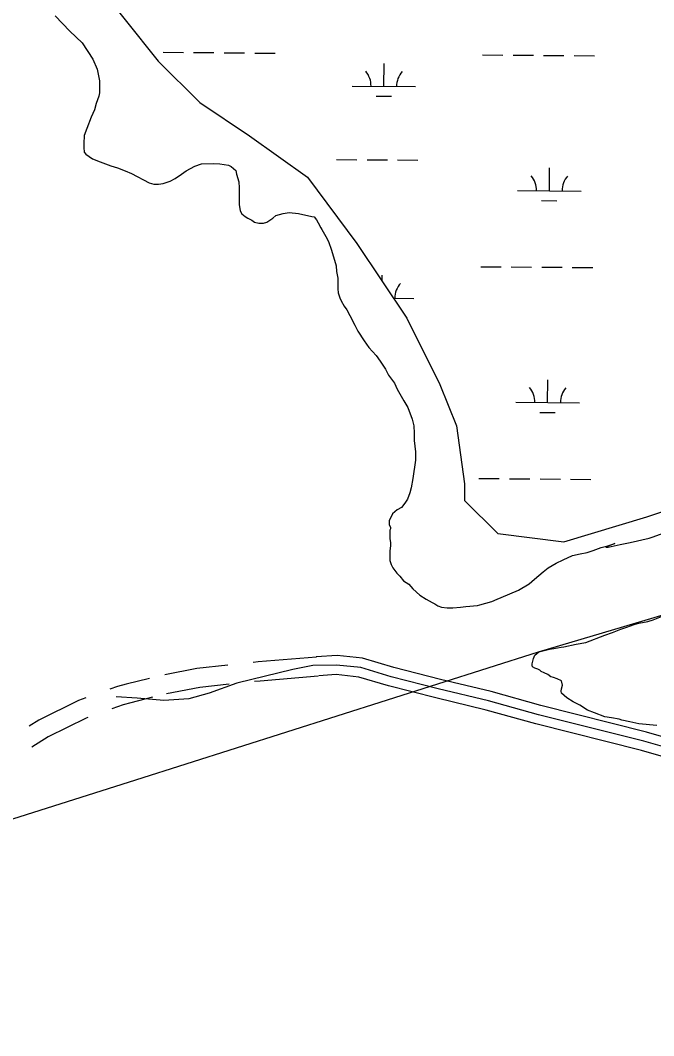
# Model space of a CAD drawing. Extents: x 3271442 to 3309282, y 752266 to 777610.
# Drawn here: x 3303240 to 3304236, y 766328 to 767923 of the extents above; entities that cross this region are included whole.
import ezdxf

# ---------------------------------------------------------------- set-up
doc = ezdxf.new("R2010")
doc.units = 0
for name, color, linetype in [('V-ROAD-CNTR', 7, 'Continuous'), ('V-SITE-VEGE', 7, 'Continuous'), ('V-UTIL-LINE', 7, 'Continuous'), ('V-WETL-SWMP', 7, 'Continuous')]:
    doc.layers.add(name, color=color, linetype=linetype)

msp = doc.modelspace()

# ---------------------------------------------------------------- linework, layer by layer
at = {"layer": 'V-ROAD-CNTR'}
for points in [[(3303705.7, 766922.5), (3303614.3, 766914.8), (3303606.1, 766913.9)], [(3305331.3, 766680), (3305137.6, 766697.6), (3304901, 766706.5), (3304732.7, 766711.4), (3304647.2, 766713.2), (3304597.7, 766712.6), (3304551, 766717), (3304521, 766722.8), (3304486, 766735.3), (3304396, 766755.5), (3304224.2, 766804.8), (3304058.4, 766846.4), (3303980.1, 766868.3), (3303900.7, 766887.4), (3303827.1, 766906.2), (3303778.3, 766920.7), (3303738.1, 766925), (3303705.4, 766922.8)], [(3304392.3, 766741), (3304220.3, 766790.3), (3304054.6, 766831.9), (3303976.3, 766853.7), (3303897.1, 766872.8), (3303823.1, 766891.7), (3303775.3, 766905.9), (3303737.4, 766909.9), (3303699.9, 766909.5), (3303668.8, 766903.2), (3303580.5, 766881.5), (3303537.2, 766865.8), (3303505.2, 766857.1), (3303465.7, 766854.5), (3303424.1, 766857.8), (3303391.2, 766860.2)], [(3303566.3, 766909.6), (3303517.9, 766904.4), (3303467.5, 766894.8)], [(3303443.3, 766889.1), (3303406.7, 766879.8), (3303393.1, 766876.2), (3303381, 766871.9)], [(3303708.2, 766892.6), (3303617.1, 766884.9), (3303608.6, 766884)], [(3305315.8, 766651.3), (3305135.6, 766667.6), (3304900, 766676.6), (3304731.9, 766681.4), (3304647.1, 766683.2), (3304596.5, 766682.6), (3304546.7, 766687.2), (3304513, 766693.8), (3304477.6, 766706.4), (3304388.5, 766726.4), (3304216.4, 766775.8), (3304050.7, 766817.4), (3303972.6, 766839.2), (3303893.5, 766858.3), (3303819.1, 766877.2), (3303772.4, 766891.1), (3303736.7, 766894.9), (3303709.2, 766892.9)], [(3303568.8, 766879.7), (3303522.4, 766874.7), (3303470, 766864.7)], [(3303343.4, 766858.3), (3303331.8, 766854.1), (3303269.3, 766823.4), (3303254, 766813.9)], [(3303448, 766859.4), (3303414.1, 766850.7), (3303401.9, 766847.5), (3303384.2, 766841.2)], [(3303346.6, 766827.6), (3303343.6, 766826.5), (3303283.9, 766797.2), (3303258.2, 766781.2)]]:
    msp.add_lwpolyline(points, dxfattribs=at)
at = {"layer": 'V-SITE-VEGE'}
for p, q in [((3303295.3, 767929.6), (3303318.4, 767905.7)), ((3303318.4, 767905.7), (3303337.3, 767887.5)), ((3303337.3, 767887.5), (3303354.1, 767861.5)), ((3303354.1, 767861.5), (3303361.1, 767846.1)), ((3303361.1, 767846.1), (3303364.6, 767827.9)), ((3303364.6, 767827.9), (3303364.6, 767808.9)), ((3303364.6, 767808.9), (3303363.9, 767803.3)), ((3303359.7, 767792.1), (3303356.9, 767782.3)), ((3303363.9, 767803.3), (3303359.7, 767792.1)), ((3303356.9, 767782.3), (3303351.9, 767770.4)), ((3303351.9, 767770.4), (3303344.9, 767752.9)), ((3303344.9, 767752.9), (3303340.7, 767741.7)), ((3303340.7, 767741.7), (3303340, 767729.1)), ((3303340, 767729.1), (3303340, 767722.8)), ((3303340, 767722.8), (3303340.7, 767715.8)), ((3303340.7, 767715.8), (3303343.5, 767712.3)), ((3303343.5, 767712.3), (3303354, 767705.2)), ((3303354, 767705.2), (3303365.9, 767700.3)), ((3303365.9, 767700.3), (3303382.7, 767694)), ((3303514.5, 767693.8), (3303525, 767697.3)), ((3303525, 767697.3), (3303543.2, 767698)), ((3303543.2, 767698), (3303553.7, 767697.3)), ((3303553.7, 767697.3), (3303567.7, 767695.2)), ((3303567.7, 767695.2), (3303571.9, 767693.1)), ((3303382.7, 767694), (3303393.2, 767691.2)), ((3303393.2, 767691.2), (3303405.1, 767686.3)), ((3303405.1, 767686.3), (3303414.9, 767682)), ((3303414.9, 767682), (3303442.9, 767667.3)), ((3303483.6, 767674.3), (3303493.4, 767681.3)), ((3303493.4, 767681.3), (3303501.1, 767686.2)), ((3303501.1, 767686.2), (3303514.5, 767693.8)), ((3303571.9, 767693.1), (3303578.9, 767686.8)), ((3303578.9, 767686.8), (3303580.3, 767681.2)), ((3303580.3, 767681.2), (3303583.8, 767669.2)), ((3303442.9, 767667.3), (3303450, 767665.2)), ((3303450, 767665.2), (3303457.7, 767665.2)), ((3303457.7, 767665.2), (3303464.7, 767666.6)), ((3303464.7, 767666.6), (3303475.9, 767670.1)), ((3303475.9, 767670.1), (3303483.6, 767674.3)), ((3303583.8, 767669.2), (3303584.5, 767659.4)), ((3303584.5, 767659.4), (3303584.5, 767633.5)), ((3303584.5, 767633.5), (3303585.9, 767623.7)), ((3303585.9, 767623.7), (3303588.7, 767618.8)), ((3303588.7, 767618.8), (3303593.6, 767614.6)), ((3303637, 767611.7), (3303641.9, 767615.9)), ((3303641.9, 767615.9), (3303653.2, 767619.4)), ((3303653.2, 767619.4), (3303663, 767620.8)), ((3303663, 767620.8), (3303677.7, 767619.4)), ((3303677.7, 767619.4), (3303698.7, 767614.5)), ((3303593.6, 767614.6), (3303597.8, 767611.8)), ((3303597.8, 767611.8), (3303604.1, 767609)), ((3303604.1, 767609), (3303608.3, 767605.4)), ((3303608.3, 767605.4), (3303615.3, 767604)), ((3303615.3, 767604), (3303622.3, 767604)), ((3303622.3, 767604), (3303627.9, 767605.4)), ((3303627.9, 767605.4), (3303637, 767611.7)), ((3303698.7, 767614.5), (3303702.2, 767613.8)), ((3303702.2, 767613.8), (3303705.7, 767609.5)), ((3303705.7, 767609.5), (3303708.5, 767604.6)), ((3303708.5, 767604.6), (3303712.7, 767596.9)), ((3303712.7, 767596.9), (3303714.1, 767594.1)), ((3303714.1, 767594.1), (3303720.4, 767582.9)), ((3303720.4, 767582.9), (3303724.6, 767575.2)), ((3303724.6, 767575.2), (3303729.5, 767561.9)), ((3303729.5, 767561.9), (3303736.5, 767537.3)), ((3303736.5, 767537.3), (3303737.2, 767528.2)), ((3303737.2, 767528.2), (3303739.3, 767517.7)), ((3303739.3, 767517.7), (3303739.2, 767500.9)), ((3303739.2, 767500.9), (3303739.9, 767494.6)), ((3303739.9, 767494.6), (3303742.7, 767486.9)), ((3303742.7, 767486.9), (3303744.8, 767481.9)), ((3303744.8, 767481.9), (3303749, 767473.5)), ((3303749, 767473.5), (3303753.2, 767467.9)), ((3303753.2, 767467.9), (3303758.1, 767458.8)), ((3303758.1, 767458.8), (3303765.8, 767444.1)), ((3303765.8, 767444.1), (3303770.7, 767434.3)), ((3303770.7, 767434.3), (3303780.5, 767419.5)), ((3303780.5, 767419.5), (3303788.2, 767409)), ((3303788.2, 767409), (3303799.4, 767396.4)), ((3303799.4, 767396.4), (3303805.7, 767387.3)), ((3303805.7, 767387.3), (3303814.1, 767374.6)), ((3303814.1, 767374.6), (3303819, 767365.5)), ((3303819, 767365.5), (3303828.1, 767352.9)), ((3303828.1, 767352.9), (3303832.3, 767343.1)), ((3303832.3, 767343.1), (3303842.8, 767324.8)), ((3303842.8, 767324.8), (3303849.1, 767314.3)), ((3303849.1, 767314.3), (3303856.1, 767296.1)), ((3303856.1, 767296.1), (3303858.9, 767285.6)), ((3303858.9, 767285.6), (3303859.5, 767274.4)), ((3303859.5, 767274.4), (3303859.5, 767262.5)), ((3303859.5, 767262.5), (3303861.6, 767244.9)), ((3303861.6, 767244.9), (3303861.6, 767231.6)), ((3303861.6, 767231.6), (3303857.4, 767202.9)), ((3303857.4, 767202.9), (3303854.5, 767188.2)), ((3303854.5, 767188.2), (3303852.4, 767180.5)), ((3303848.9, 767170.7), (3303844.7, 767164.4)), ((3303852.4, 767180.5), (3303848.9, 767170.7)), ((3303832.8, 767153.9), (3303825.1, 767147.6)), ((3303839.1, 767157.4), (3303832.8, 767153.9)), ((3303844.7, 767164.4), (3303839.1, 767157.4)), ((3303823, 767142.6), (3303820.1, 767137)), ((3303820.1, 767137), (3303820.1, 767130.7)), ((3303825.1, 767147.6), (3303823, 767142.6)), ((3303820.1, 767130.7), (3303822.2, 767125.8)), ((3303822.2, 767123.7), (3303820.8, 767121.6)), ((3303820.8, 767121.6), (3303820.8, 767109)), ((3303822.2, 767125.8), (3303822.2, 767123.7)), ((3303820.8, 767109), (3303822.2, 767102)), ((3304198.6, 767102.3), (3304228.7, 767109.3)), ((3304228.7, 767109.3), (3304235, 767111.4)), ((3304235, 767111.4), (3304256.1, 767119.1)), ((3303822.2, 767097.1), (3303820.8, 767089.4)), ((3303820.8, 767089.4), (3303820.8, 767074)), ((3303822.2, 767102), (3303822.2, 767097.1)), ((3304131.3, 767087), (3304140.4, 767089.7)), ((3304140.4, 767089.7), (3304153, 767094.6)), ((3304153, 767094.6), (3304163.5, 767097.4)), ((3304165.6, 767097.4), (3304160.7, 767095.3)), ((3304160.7, 767095.3), (3304164.2, 767095.3)), ((3304163.5, 767097.4), (3304174.7, 767100.9)), ((3304164.2, 767095.3), (3304173.3, 767097.4)), ((3304174.7, 767100.9), (3304165.6, 767097.4)), ((3304173.3, 767097.4), (3304183.2, 767099.5)), ((3304183.2, 767099.5), (3304198.6, 767102.3)), ((3303820.8, 767074), (3303822.9, 767067.7)), ((3304082.2, 767070.2), (3304093.4, 767075.1)), ((3304093.4, 767075.1), (3304108.1, 767082.1)), ((3304108.1, 767082.1), (3304120.1, 767084.9)), ((3304120.1, 767084.9), (3304131.3, 767087)), ((3303822.9, 767067.7), (3303825.7, 767062.7)), ((3303825.7, 767062.7), (3303832, 767054.3)), ((3304061.9, 767056.2), (3304069.6, 767062.5)), ((3304069.6, 767062.5), (3304082.2, 767070.2)), ((3303832, 767054.3), (3303836.9, 767049.4)), ((3303836.9, 767049.4), (3303842.5, 767042.4)), ((3303842.5, 767042.4), (3303850.9, 767036.8)), ((3304040.1, 767037.3), (3304048.5, 767045)), ((3304048.5, 767045), (3304061.9, 767056.2)), ((3303850.9, 767036.8), (3303857.2, 767029.8)), ((3303857.2, 767029.8), (3303868.4, 767019.9)), ((3303995.9, 767016.3), (3304023.3, 767027.5)), ((3304023.3, 767027.5), (3304040.1, 767037.3)), ((3303868.4, 767019.9), (3303878.2, 767013.6)), ((3303878.2, 767013.6), (3303887.3, 767008)), ((3303962.3, 767004.4), (3303981.2, 767010)), ((3303981.2, 767010), (3303989.6, 767013.5)), ((3303989.6, 767013.5), (3303995.9, 767016.3)), ((3303887.3, 767008), (3303891.5, 767005.9)), ((3303891.5, 767005.9), (3303896.4, 767003.1)), ((3303896.4, 767003.1), (3303902, 767001)), ((3303902, 767001), (3303911.1, 766999.6)), ((3303911.1, 766999.6), (3303920.2, 766999.6)), ((3303920.2, 766999.6), (3303932.1, 767001)), ((3303932.1, 767001), (3303940.6, 767001.7)), ((3303940.6, 767001.7), (3303958.8, 767003.7)), ((3303958.8, 767003.7), (3303962.3, 767004.4))]:
    msp.add_line(p, q, dxfattribs=at)
for points in [[(3304055.2, 766930.9), (3304072, 766935.1), (3304079, 766935.8), (3304090.2, 766937.9), (3304094.4, 766938.6), (3304114.1, 766942.8), (3304128.8, 766945.6), (3304158.9, 766956.7), (3304170.9, 766960.9), (3304184.2, 766966.5), (3304193.3, 766969.3), (3304205.2, 766973.5), (3304212.2, 766975.6), (3304226.3, 766978.4), (3304234.7, 766981.2), (3304250.8, 766987.5)], [(3304240.8, 766815.1), (3304212.1, 766817.9), (3304198, 766820.7), (3304185.4, 766823.6), (3304181.2, 766825), (3304169.3, 766827.1), (3304158.8, 766828.5), (3304142.7, 766834.8), (3304131.5, 766839), (3304119.6, 766846.8), (3304109.1, 766852.4), (3304099.3, 766858.7), (3304090.9, 766865.7), (3304090.2, 766869.2), (3304090.9, 766872.7), (3304092.3, 766878.3), (3304090.9, 766885.3), (3304083.9, 766888.1), (3304078.3, 766890.3), (3304074.1, 766891.7), (3304069.2, 766895.2), (3304063.6, 766898), (3304058.7, 766900.1), (3304056.6, 766902.2), (3304053.8, 766903.6), (3304048.9, 766905), (3304045.4, 766907.1), (3304044.7, 766909.9), (3304044.7, 766912), (3304046.8, 766920.4), (3304048.9, 766925.3), (3304055.2, 766930.9)]]:
    msp.add_lwpolyline(points, dxfattribs=at)
at = {"layer": 'V-UTIL-LINE'}
msp.add_lwpolyline([(3298497.6, 766669.4), (3299624.5, 766649.3), (3300277.5, 766649.3), (3300709.5, 766458.4), (3301030.9, 766357.9), (3301272, 766327.8), (3301593.5, 766368), (3301945.1, 766408.2), (3302296.7, 766448.3), (3302628.2, 766478.5), (3303421.8, 766729.6), (3304054.7, 766930.5), (3304968.8, 767201.8), (3305370.6, 767332.4), (3306174.3, 767623.7), (3306515.8, 767724.1), (3306837.3, 767804.5), (3307028.2, 767874.8)], dxfattribs=at)
at = {"layer": 'V-WETL-SWMP'}
for p, q in [((3303464.7, 767872.5), (3303496.7, 767872.3)), ((3303512.7, 767872.1), (3303544.7, 767871.9)), ((3303560.7, 767871.7), (3303592.7, 767871.5)), ((3303608.7, 767871.3), (3303640.7, 767871.1)), ((3303811.6, 767818.9), (3303811.9, 767854.9)), ((3303966.6, 767868.4), (3303998.6, 767868.1)), ((3304014.6, 767868), (3304046.6, 767867.7)), ((3304062.6, 767867.6), (3304094.6, 767867.3)), ((3304110.6, 767867.2), (3304142.6, 767866.9)), ((3303761.6, 767819.3), (3303861.6, 767818.5)), ((3303799.4, 767803.6), (3303823.4, 767803.4)), ((3303737.2, 767704.1), (3303769.2, 767703.8)), ((3303785.2, 767703.7), (3303817.2, 767703.4)), ((3303833.2, 767703.3), (3303865.2, 767703)), ((3304071.7, 767654.9), (3304071.9, 767690.9)), ((3304021.7, 767655.3), (3304121.6, 767654.5)), ((3304059.5, 767639.6), (3304083.5, 767639.4)), ((3303963.8, 767535.7), (3303995.8, 767535.5)), ((3303809, 767512.9), (3303809.1, 767522.3)), ((3304011.8, 767535.3), (3304043.8, 767535.1)), ((3304059.8, 767534.9), (3304091.8, 767534.7)), ((3304107.8, 767534.5), (3304139.8, 767534.3)), ((3303826.9, 767486.1), (3303858.8, 767485.8)), ((3304068.9, 767322.2), (3304069.2, 767358.2)), ((3304018.9, 767322.7), (3304118.9, 767321.8)), ((3304056.8, 767306.9), (3304080.8, 767306.7)), ((3303961.1, 767203.1), (3303993.1, 767202.8)), ((3304009.1, 767202.7), (3304041.1, 767202.4)), ((3304057.1, 767202.3), (3304089.1, 767202)), ((3304105.1, 767201.9), (3304137.1, 767201.6))]:
    msp.add_line(p, q, dxfattribs=at)
msp.add_lwpolyline([(3303353.1, 767988.9), (3303457.2, 767858.7), (3303522.2, 767793.6), (3303600.3, 767741.5), (3303691.4, 767676.4), (3303769.4, 767572.3), (3303847.5, 767455.1), (3303899.6, 767350.9), (3303925.6, 767285.8), (3303938.6, 767194.7), (3303938.6, 767168.7), (3303990.6, 767116.6), (3304094.7, 767103.6), (3304224.8, 767142.6), (3304341.9, 767181.7)], dxfattribs=at)
for centre, start, end in [((3303756.3, 767819.8), 358.7563, 40.2999), ((3303866.8, 767818.9), 138.7563, 180.2999), ((3304016.4, 767655.8), 358.7563, 40.2999), ((3304126.9, 767654.9), 138.7563, 180.2999), ((3303864.1, 767486.3), 138.7563, 180.2999), ((3304013.7, 767323.2), 358.7563, 40.2999), ((3304124.2, 767322.3), 138.7563, 180.2999)]:
    msp.add_arc(centre, 35.2, start, end, dxfattribs=at)

doc.saveas('drawing.dxf')
